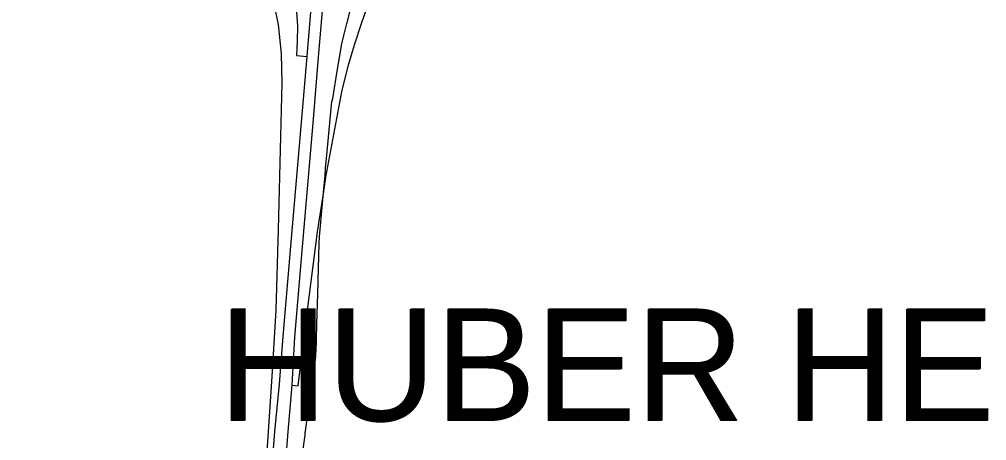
# Model space of a CAD drawing. Extents: x 0 to 34, y 0 to 22.
# Drawn here: x 5.3026 to 5.3719, y 15.7379 to 15.7681 of the extents above; entities that cross this region are included whole.
import ezdxf

# ---------------------------------------------------------------- set-up
doc = ezdxf.new("R2010")
doc.units = 0
for name, color, linetype in [('GM_X_Corporation', 7, 'Continuous'), ('GM_X_Corporation_Text', 7, 'Continuous'), ('GM_X_Interchange_Ramps', 7, 'Continuous'), ('GM_X_Interstate_Route', 7, 'Continuous')]:
    doc.layers.add(name, color=color, linetype=linetype)

msp = doc.modelspace()

# ---------------------------------------------------------------- linework, layer by layer
at = {"layer": 'GM_X_Corporation'}
msp.add_lwpolyline([(5.322577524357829, 15.735023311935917), (5.323034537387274, 15.738331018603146), (5.323056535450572, 15.738490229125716), (5.323423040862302, 15.741142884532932), (5.323720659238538, 15.743296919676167), (5.323776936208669, 15.743704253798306), (5.323821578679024, 15.744027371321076), (5.3238475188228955, 15.744975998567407), (5.323852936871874, 15.745173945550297), (5.323853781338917, 15.745204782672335), (5.323884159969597, 15.746315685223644), (5.323922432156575, 15.747715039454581), (5.323943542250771, 15.748486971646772), (5.324041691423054, 15.75207584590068), (5.324082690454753, 15.752544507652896), (5.324360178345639, 15.755716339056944), (5.324468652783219, 15.756956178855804), (5.324510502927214, 15.757434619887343), (5.324625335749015, 15.7586639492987), (5.324840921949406, 15.760971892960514), (5.324958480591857, 15.762230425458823), (5.325029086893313, 15.762439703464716), (5.325342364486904, 15.76441196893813), (5.32567694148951, 15.766360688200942), (5.325702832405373, 15.76646716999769), (5.325825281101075, 15.766970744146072), (5.326034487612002, 15.76783107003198), (5.326092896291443, 15.768071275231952), (5.326283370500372, 15.768854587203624)], dxfattribs=at)
at = {"layer": 'GM_X_Interchange_Ramps'}
for points in [[(5.301950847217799, 15.784533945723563), (5.304043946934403, 15.784282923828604), (5.306122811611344, 15.78387843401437), (5.3081879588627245, 15.783264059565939), (5.310127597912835, 15.782483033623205), (5.311997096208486, 15.781464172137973), (5.31374161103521, 15.78025018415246), (5.315317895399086, 15.778841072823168), (5.316741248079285, 15.777306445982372), (5.318039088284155, 15.775589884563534), (5.3191133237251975, 15.773804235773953), (5.319992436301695, 15.77186459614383), (5.320675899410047, 15.769827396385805), (5.321108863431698, 15.7677622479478), (5.321317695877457, 15.765683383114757), (5.321373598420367, 15.763548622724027), (5.3212697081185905, 15.759737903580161), (5.321102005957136, 15.75306835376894), (5.320934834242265, 15.74729162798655), (5.320655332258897, 15.742548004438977), (5.320097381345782, 15.734273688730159), (5.3205459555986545, 15.734255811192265)], [(5.317128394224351, 15.780766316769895), (5.318688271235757, 15.778379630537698), (5.318987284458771, 15.777958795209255), (5.319455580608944, 15.777235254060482), (5.319860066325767, 15.77660716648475), (5.320376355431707, 15.77571433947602), (5.320850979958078, 15.774779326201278), (5.3212554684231, 15.773788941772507), (5.321576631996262, 15.772812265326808), (5.321897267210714, 15.771793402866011), (5.322120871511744, 15.77076082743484), (5.322302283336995, 15.769700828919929), (5.322427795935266, 15.768668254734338), (5.32249740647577, 15.7676356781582), (5.322469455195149, 15.766560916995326), (5.322413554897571, 15.765528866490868), (5.323183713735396, 15.765466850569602)], [(5.324374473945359, 15.755788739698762), (5.324534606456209, 15.756807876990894), (5.325671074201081, 15.762934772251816), (5.3261456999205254, 15.764860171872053), (5.326592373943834, 15.766366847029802), (5.327094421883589, 15.767901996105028), (5.32749468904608, 15.76896937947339)], [(5.322104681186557, 15.741925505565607), (5.322553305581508, 15.741878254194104), (5.323167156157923, 15.746901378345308), (5.323920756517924, 15.752901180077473), (5.324374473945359, 15.755788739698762)]]:
    msp.add_lwpolyline(points, dxfattribs=at)
at = {"layer": 'GM_X_Interstate_Route'}
for points in [[(5.321115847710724, 15.730015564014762), (5.321218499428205, 15.731300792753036), (5.3212980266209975, 15.732139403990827), (5.321372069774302, 15.73292026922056), (5.321483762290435, 15.734204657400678), (5.321818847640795, 15.738588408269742), (5.322104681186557, 15.741925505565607), (5.32230744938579, 15.745359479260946), (5.322851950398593, 15.75182340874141), (5.323619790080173, 15.760688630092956), (5.324010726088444, 15.765421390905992), (5.3246947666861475, 15.773476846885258), (5.324984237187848, 15.776720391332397), (5.325099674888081, 15.778014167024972), (5.32533699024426, 15.781127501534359), (5.325574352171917, 15.783752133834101), (5.325755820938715, 15.786111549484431), (5.325780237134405, 15.786371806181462), (5.325852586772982, 15.787143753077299)], [(5.3205459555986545, 15.734255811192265), (5.320879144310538, 15.738605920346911), (5.321212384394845, 15.741993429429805), (5.321480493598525, 15.7454049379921), (5.32202499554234, 15.751868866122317), (5.322792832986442, 15.760734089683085), (5.323183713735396, 15.765466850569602), (5.323867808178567, 15.773522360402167)]]:
    msp.add_lwpolyline(points, dxfattribs=at)

# ---------------------------------------------------------------- texts
at = {"layer": 'GM_X_Corporation_Text'}
for p in [(5.316835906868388, 15.739344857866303), (5.316906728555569, 15.7393751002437)]:
    msp.add_text('HUBER HEIGHTS', height=0.008037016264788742, rotation=1.0000000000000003e-05, dxfattribs=at).set_placement(p)

doc.saveas('drawing.dxf')
